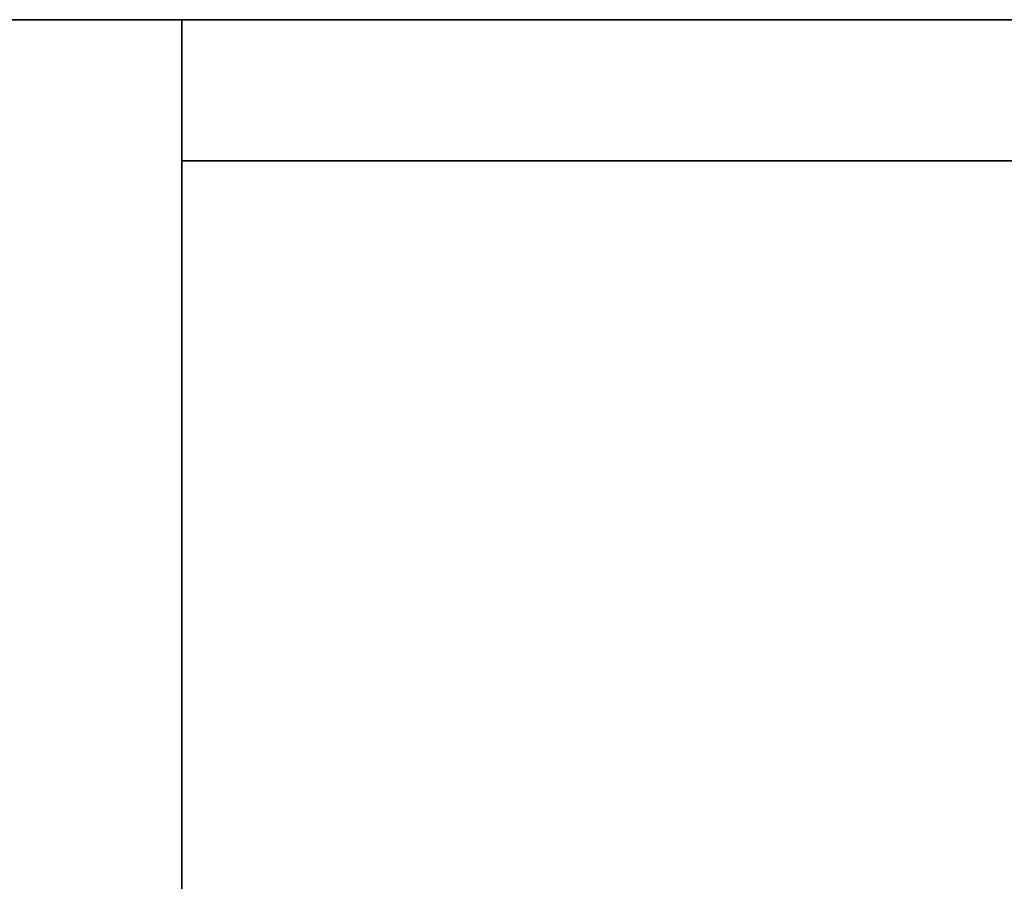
# Model space of a CAD drawing. Extents: x 248.8 to 273, y 2872.5 to 2876.7.
# Tile 349 of 656: x 258.7484 to 258.8148, y 2876.6635 to 2876.7215. Entities that reach past the tile are written whole.
import ezdxf

# ---------------------------------------------------------------- set-up
doc = ezdxf.new("R2010")
doc.units = 0
doc.header["$LTSCALE"] = 150
doc.header["$MEASUREMENT"] = 0
doc.layers.add('3DFACE_SHAPE', color=7, linetype='CONTINUOUS')

msp = doc.modelspace()

# ---------------------------------------------------------------- linework, layer by layer
at = {"layer": '3DFACE_SHAPE', "color": 13}
for points, invisible_edges in [([(258.759337, 2876.624666, -0.0095), (254.959337, 2876.624666, -0.0095), (258.759337, 2876.721516, -0.0095)], 2), ([(254.959337, 2876.624666, -0.0095), (254.959337, 2876.721516, -0.0095), (258.759337, 2876.721516, -0.0095)], 12), ([(258.759337, 2876.721516), (254.959337, 2876.721516), (258.759337, 2876.521516)], 2), ([(254.959337, 2876.721516), (254.959337, 2876.521516), (258.759337, 2876.521516)], 12), ([(258.759337, 2876.721516, -0.0095), (254.959337, 2876.721516, -0.0095), (258.759337, 2876.721516)], 2), ([(254.959337, 2876.721516, -0.0095), (254.959337, 2876.721516), (258.759337, 2876.721516)], 12), ([(258.759337, 2876.521516, -0.2), (254.959337, 2876.521516, -0.2), (258.759337, 2876.721516, -0.2)], 2), ([(254.959337, 2876.521516, -0.2), (254.959337, 2876.721516, -0.2), (258.759337, 2876.721516, -0.2)], 12), ([(258.759337, 2876.721516, -0.1905), (254.959337, 2876.721516, -0.1905), (258.759337, 2876.624666, -0.1905)], 2), ([(254.959337, 2876.721516, -0.1905), (254.959337, 2876.624666, -0.1905), (258.759337, 2876.624666, -0.1905)], 12), ([(258.759337, 2876.721516, -0.2), (254.959337, 2876.721516, -0.2), (258.759337, 2876.721516, -0.1905)], 2), ([(254.959337, 2876.721516, -0.2), (254.959337, 2876.721516, -0.1905), (258.759337, 2876.721516, -0.1905)], 12), ([(258.759337, 2876.712016, -2.5), (258.759337, 2876.721516, -2.5), (258.856187, 2876.712016, -2.5)], 2), ([(258.759337, 2876.721516, -2.5), (258.959337, 2876.721516, -2.5), (258.856187, 2876.712016, -2.5)], 14), ([(258.759337, 2876.712016, -0.2), (258.856187, 2876.712016, -0.2), (258.759337, 2876.721516, -0.2)], 2), ([(258.856187, 2876.712016, -0.2), (258.862487, 2876.712016, -0.2), (258.759337, 2876.721516, -0.2)], 15), ([(258.759337, 2876.721516, -0.2), (258.862487, 2876.712016, -0.2), (258.959337, 2876.721516, -0.2)], 3), ([(258.759337, 2876.721516, -2.5), (258.759337, 2876.721516, -0.2), (258.959337, 2876.721516, -2.5)], 2), ([(258.759337, 2876.721516, -0.2), (258.959337, 2876.721516, -0.2), (258.959337, 2876.721516, -2.5)], 12), ([(258.759337, 2876.712016, -2.5), (258.759337, 2876.712016, -0.2), (258.759337, 2876.721516, -2.5)], 2), ([(258.759337, 2876.712016, -0.2), (258.759337, 2876.721516, -0.2), (258.759337, 2876.721516, -2.5)], 12), ([(258.959337, 2876.721516, -0.2), (258.759337, 2876.721516, -0.2), (258.862487, 2876.721516, -0.1905)], 14), ([(258.862487, 2876.721516, -0.1905), (258.759337, 2876.721516, -0.2), (258.856187, 2876.721516, -0.1905)], 15), ([(258.759337, 2876.721516, -0.2), (258.759337, 2876.721516, -0.1905), (258.856187, 2876.721516, -0.1905)], 12), ([(258.959337, 2876.721516), (258.856187, 2876.721516, -0.0095), (258.759337, 2876.721516)], 3), ([(258.856187, 2876.721516, -0.0095), (258.759337, 2876.721516, -0.0095), (258.759337, 2876.721516)], 12), ([(258.856187, 2872.521516, -0.1905), (258.856187, 2876.721516, -0.1905), (258.759337, 2872.521516, -0.1905)], 2), ([(258.856187, 2876.721516, -0.1905), (258.759337, 2876.721516, -0.1905), (258.759337, 2872.521516, -0.1905)], 12), ([(258.856187, 2876.721516, -0.0095), (258.856187, 2876.684666, -0.0095), (258.759337, 2876.721516, -0.0095)], 2), ([(258.856187, 2876.684666, -0.0095), (258.856187, 2876.558366, -0.0095), (258.759337, 2876.721516, -0.0095)], 14), ([(258.759337, 2876.721516, -0.0095), (258.856187, 2876.558366, -0.0095), (258.856187, 2874.684666, -0.0095)], 13), ([(258.856187, 2874.684666, -0.0095), (258.856187, 2874.558366, -0.0095), (258.759337, 2876.721516, -0.0095)], 14), ([(258.856187, 2874.558366, -0.0095), (258.856187, 2872.684666, -0.0095), (258.759337, 2876.721516, -0.0095)], 14), ([(258.759337, 2876.721516, -0.0095), (258.856187, 2872.684666, -0.0095), (258.856187, 2872.558366, -0.0095)], 13), ([(258.759337, 2872.521516, -0.0095), (258.759337, 2876.721516, -0.0095), (258.856187, 2872.558366, -0.0095)], 14), ([(258.759337, 2872.521516), (258.759337, 2876.721516), (258.759337, 2872.521516, -0.0095)], 2), ([(258.759337, 2876.721516), (258.759337, 2876.721516, -0.0095), (258.759337, 2872.521516, -0.0095)], 12), ([(258.959337, 2872.521516), (258.959337, 2876.721516), (258.759337, 2872.521516)], 2), ([(258.959337, 2876.721516), (258.759337, 2876.721516), (258.759337, 2872.521516)], 12), ([(258.759337, 2872.521516, -0.2), (258.759337, 2876.721516, -0.2), (258.959337, 2872.521516, -0.2)], 2), ([(258.759337, 2876.721516, -0.2), (258.959337, 2876.721516, -0.2), (258.959337, 2872.521516, -0.2)], 12), ([(258.759337, 2872.521516, -0.1905), (258.759337, 2876.721516, -0.1905), (258.759337, 2872.521516, -0.2)], 2), ([(258.759337, 2876.721516, -0.1905), (258.759337, 2876.721516, -0.2), (258.759337, 2872.521516, -0.2)], 12), ([(258.759337, 2876.521516), (258.759337, 2876.624666, -0.0095), (258.759337, 2876.721516)], 3), ([(258.759337, 2876.624666, -0.0095), (258.759337, 2876.721516, -0.0095), (258.759337, 2876.721516)], 12), ([(258.759337, 2876.721516, -0.1905), (258.759337, 2876.624666, -0.1905), (258.759337, 2876.721516, -0.2)], 2), ([(258.759337, 2876.624666, -0.1905), (258.759337, 2876.618366, -0.1905), (258.759337, 2876.721516, -0.2)], 14), ([(258.759337, 2876.721516, -0.2), (258.759337, 2876.618366, -0.1905), (258.759337, 2876.521516, -0.2)], 3), ([(258.856187, 2876.712016, -2.5), (258.856187, 2876.712016, -0.2), (258.759337, 2876.712016, -2.5)], 2), ([(258.856187, 2876.712016, -0.2), (258.759337, 2876.712016, -0.2), (258.759337, 2876.712016, -2.5)], 12)]:
    msp.add_3dface(points, dxfattribs=dict(at, invisible_edges=invisible_edges))

doc.saveas('drawing.dxf')
